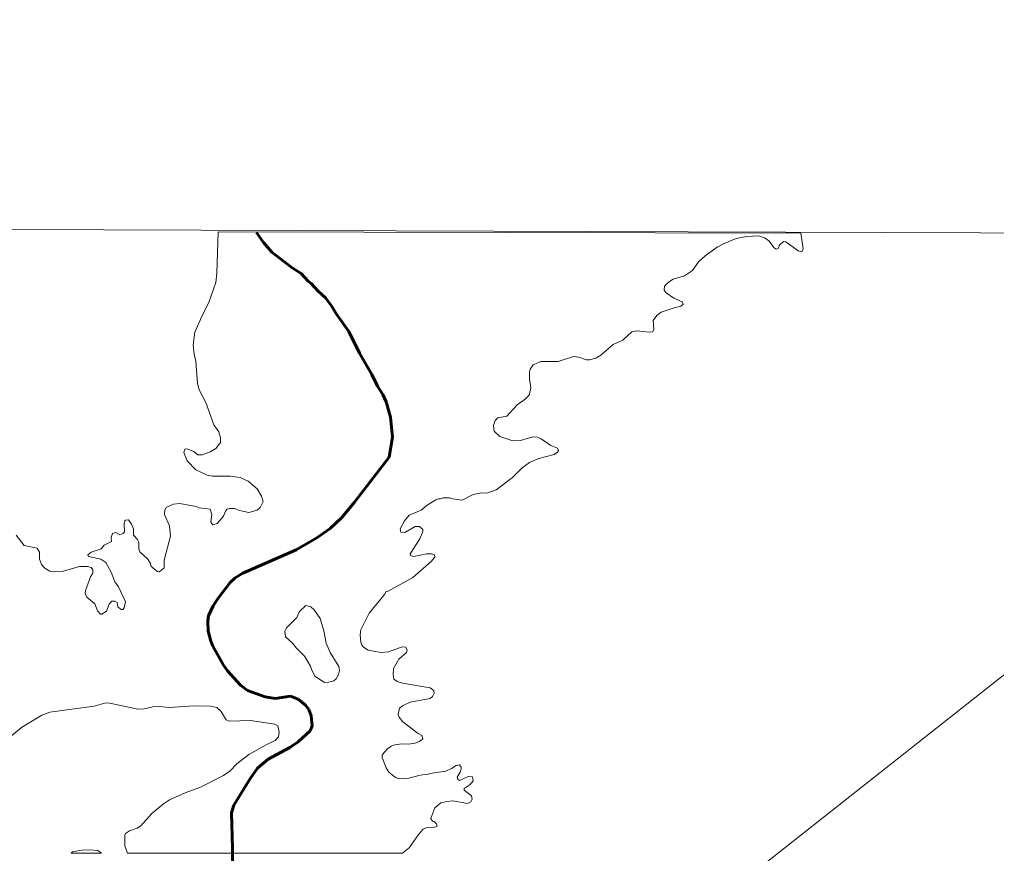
# Model space of a CAD drawing. Extents: x 553962 to 842807, y 8883888 to 9032388.
# Drawn here: x 798982 to 801153, y 9020386 to 9022239 of the extents above; entities that cross this region are included whole.
import ezdxf

# ---------------------------------------------------------------- set-up
doc = ezdxf.new("R2010")
doc.units = 0
doc.header["$LTSCALE"] = 200
doc.linetypes.add('LONG_DASH_SHORT_DASH', pattern=[9.9, 6, -1.2, 1.5, -1.2])
for name, color, linetype, lineweight in [('1', 7, 'Continuous', 13), ('25', 7, 'Continuous', 13), ('7', 7, 'Continuous', 90), ('8', 7, 'Continuous', 13)]:
    doc.layers.add(name, color=color, linetype=linetype, lineweight=lineweight)

msp = doc.modelspace()

# ---------------------------------------------------------------- linework, layer by layer
at = {"layer": '1'}
msp.add_lwpolyline([(798519, 9021774.4), (808477.6, 9021740.4), (813975.9, 9021714.1), (821154.8, 9021670)], dxfattribs=at)
at = {"layer": '25'}
for p, q in [((800718.3, 9021764.9), (799423.5, 9021767.7)), ((799096.5, 9020387.2), (799164.3, 9020387.2))]:
    msp.add_line(p, q, dxfattribs=at)
for points in [[(799423.5, 9021767.7), (799420.4, 9021676), (799418.2, 9021655.3), (799403.1, 9021610.4), (799390.1, 9021586.2), (799371.6, 9021544.3), (799367.9, 9021516.6), (799369.8, 9021495.4), (799374.1, 9021480.2), (799377.4, 9021430.5), (799381, 9021416.7), (799396.2, 9021388.2), (799413.9, 9021339.1), (799424.7, 9021323.3), (799428.6, 9021309.5), (799428.6, 9021299.8), (799418, 9021285.9), (799405.7, 9021278.6), (799387.6, 9021272.3), (799378.4, 9021272.3), (799369.4, 9021279.2), (799353.8, 9021285.3), (799349.7, 9021284.4), (799346.9, 9021277.1), (799354.9, 9021258.9), (799373.7, 9021238.6), (799399.2, 9021226.9), (799411.2, 9021225), (799450.2, 9021224.5), (799472.1, 9021222), (799490, 9021213.3), (799510.1, 9021196.6), (799519.8, 9021180.6), (799523.7, 9021168.7), (799517, 9021154.7), (799509.8, 9021149.3), (799491.7, 9021143.7), (799470.7, 9021148.6), (799459.6, 9021153), (799448.7, 9021153.2), (799443.7, 9021151), (799439.8, 9021146.9), (799435.3, 9021135.8), (799421.5, 9021119.7), (799412, 9021116.4), (799407.4, 9021122.7), (799409.1, 9021139.8), (799405.6, 9021151.5), (799381.1, 9021154), (799374.8, 9021157.1), (799338.2, 9021163.6), (799324.4, 9021162.2), (799308.2, 9021155.1), (799304.7, 9021150.1), (799304.1, 9021139.4), (799315.1, 9021114.5), (799317.7, 9021091.6), (799303.4, 9021038.4), (799303.4, 9021020.8), (799292.8, 9021012.1), (799288.7, 9021012.9), (799274.3, 9021024.1), (799273.2, 9021031), (799266.7, 9021041.2), (799249.6, 9021056.3), (799247.5, 9021063.5), (799247.2, 9021078.2), (799244, 9021084.2), (799235.6, 9021093.7), (799235.1, 9021107.5), (799231, 9021117.9), (799224.1, 9021127.4), (799217.8, 9021127.2), (799215.8, 9021125.2), (799214.4, 9021119.7), (799215.5, 9021100.7), (799212.3, 9021097.2), (799205.1, 9021094.6), (799195.2, 9021099.6), (799188.9, 9021097.2), (799185.4, 9021088.1), (799186.1, 9021079.3), (799170.3, 9021071.7), (799163.4, 9021063.3), (799141.5, 9021055.7), (799134.1, 9021049.6), (799135.3, 9021046.2), (799162.4, 9021040.2), (799174.2, 9021033.2), (799185.4, 9021011.1), (799193.9, 9020989.7), (799202.3, 9020978.6), (799217.2, 9020945.5), (799214.6, 9020932.5), (799211.6, 9020928.4), (799208.2, 9020928.3), (799200.8, 9020934.4), (799199, 9020944.1), (799193.8, 9020947.2), (799187.4, 9020946.8), (799187.4, 9020946.8)], [(799423.5, 9021767.7), (799420.4, 9021676), (799418.2, 9021655.3), (799403.1, 9021610.4), (799390.1, 9021586.2), (799371.6, 9021544.3), (799367.9, 9021516.6), (799369.8, 9021495.4), (799374.1, 9021480.2), (799377.4, 9021430.5), (799381, 9021416.7), (799396.2, 9021388.2), (799413.9, 9021339.1), (799424.7, 9021323.3), (799428.6, 9021309.5), (799428.6, 9021299.8), (799418, 9021285.9), (799405.7, 9021278.6), (799387.6, 9021272.3), (799378.4, 9021272.3), (799369.4, 9021279.2), (799353.8, 9021285.3), (799349.7, 9021284.4), (799346.9, 9021277.1), (799354.9, 9021258.9), (799373.7, 9021238.6), (799399.2, 9021226.9), (799411.2, 9021225), (799450.2, 9021224.5), (799472.1, 9021222), (799490, 9021213.3), (799510.1, 9021196.6), (799519.8, 9021180.6), (799523.7, 9021168.7), (799517, 9021154.7), (799509.8, 9021149.3), (799491.7, 9021143.7), (799470.7, 9021148.6), (799459.6, 9021153), (799448.7, 9021153.2), (799443.7, 9021151), (799439.8, 9021146.9), (799435.3, 9021135.8), (799421.5, 9021119.7), (799412, 9021116.4), (799407.4, 9021122.7), (799409.1, 9021139.8), (799405.6, 9021151.5), (799381.1, 9021154), (799374.8, 9021157.1), (799338.2, 9021163.6), (799324.4, 9021162.2), (799308.2, 9021155.1), (799304.7, 9021150.1), (799304.1, 9021139.4), (799315.1, 9021114.5), (799317.7, 9021091.6), (799303.4, 9021038.4), (799303.4, 9021020.8), (799292.8, 9021012.1), (799288.7, 9021012.9), (799274.3, 9021024.1), (799273.2, 9021031), (799266.7, 9021041.2), (799249.6, 9021056.3), (799247.5, 9021063.5), (799247.2, 9021078.2), (799244, 9021084.2), (799235.6, 9021093.7), (799235.1, 9021107.5), (799231, 9021117.9), (799224.1, 9021127.4), (799217.8, 9021127.2), (799215.8, 9021125.2), (799214.4, 9021119.7), (799215.5, 9021100.7), (799212.3, 9021097.2), (799205.1, 9021094.6), (799195.2, 9021099.6), (799188.9, 9021097.2), (799185.4, 9021088.1), (799186.1, 9021079.3), (799170.3, 9021071.7), (799163.4, 9021063.3), (799141.5, 9021055.7), (799134.1, 9021049.6), (799135.3, 9021046.2), (799162.4, 9021040.2), (799174.2, 9021033.2), (799185.4, 9021011.1), (799193.9, 9020989.7), (799202.3, 9020978.6), (799217.2, 9020945.5), (799214.6, 9020932.5), (799211.6, 9020928.4), (799208.2, 9020928.3), (799200.8, 9020934.4), (799199, 9020944.1), (799193.8, 9020947.2), (799187.4, 9020946.8)], [(799871.6, 9021085.1), (799871.6, 9021085.1), (799878, 9021101.8), (799878.2, 9021106), (799870.7, 9021112.5), (799861, 9021112.5), (799838.5, 9021099.8), (799829.6, 9021100), (799828.1, 9021107.3), (799837.6, 9021125.3), (799848, 9021138), (799874.6, 9021148.8), (799888.2, 9021160.1), (799907.2, 9021172.2), (799913.2, 9021174.3), (799917.8, 9021174.2), (799923.8, 9021176.7), (799937.9, 9021176.7), (799944.8, 9021174.2), (799965.4, 9021171.3), (799990, 9021183.7), (800008.8, 9021188), (800020.5, 9021186.9), (800041.3, 9021194.1), (800077.6, 9021221.9), (800099.2, 9021242.9), (800115.2, 9021254.8), (800135.9, 9021263.6), (800170.5, 9021272.7), (800177.4, 9021278.3), (800179.4, 9021281.8), (800177.4, 9021287), (800162.7, 9021292.8), (800141.1, 9021307.7), (800133.3, 9021311.4), (800123, 9021312.3), (800095.3, 9021304.1), (800078, 9021303.4), (800049.5, 9021312.9), (800037.1, 9021324.7), (800035, 9021337.6), (800038.7, 9021348.6), (800044.9, 9021354), (800064.6, 9021358.1), (800087.7, 9021383.2), (800105.5, 9021395.7), (800114.7, 9021404.9), (800118.5, 9021420.8), (800115.6, 9021440.9), (800115.4, 9021456.5), (800116.7, 9021462.1), (800123.2, 9021472), (800140.2, 9021479.8), (800179.2, 9021479.6), (800212.9, 9021490.2), (800225.2, 9021488.8), (800242.3, 9021482.8), (800248.8, 9021482.8), (800262.6, 9021487), (800274.1, 9021493.2), (800301.1, 9021517.4), (800322.7, 9021527.2), (800342.8, 9021545.5), (800353.8, 9021547.5), (800381.6, 9021544.3), (800389.1, 9021545.5), (800391.7, 9021550.2), (800390.4, 9021570.2), (800398.6, 9021581.4), (800407.9, 9021588.7), (800436.8, 9021598.9), (800451.6, 9021602.1), (800456.9, 9021606.9), (800454.5, 9021611.8), (800436, 9021620.1), (800418.9, 9021632), (800414.6, 9021638.1), (800415.5, 9021646.9), (800424.1, 9021656), (800434.5, 9021662.5), (800459.8, 9021669.6), (800477.5, 9021681.9), (800491.2, 9021700.6), (800506, 9021714.1), (800532.4, 9021733.8), (800548, 9021742), (800574.7, 9021752.8), (800598, 9021757.4), (800624.7, 9021758.7), (800639.2, 9021753.7), (800647.4, 9021747.7), (800658.9, 9021731.7), (800663.6, 9021728.7), (800667.9, 9021730.3), (800670.6, 9021738.2), (800680.1, 9021746.1), (800685.3, 9021745.3), (800712.7, 9021725.2), (800720.2, 9021723.2), (800723.7, 9021729.7), (800718.3, 9021764.9)], [(799871.6, 9021085.1), (799871.6, 9021085.1), (799878, 9021101.8), (799878.2, 9021106), (799870.7, 9021112.5), (799861, 9021112.5), (799838.5, 9021099.8), (799829.6, 9021100), (799828.1, 9021107.3), (799837.6, 9021125.3), (799848, 9021138), (799874.6, 9021148.8), (799888.2, 9021160.1), (799907.2, 9021172.2), (799913.2, 9021174.3), (799917.8, 9021174.2), (799923.8, 9021176.7), (799937.9, 9021176.7), (799944.8, 9021174.2), (799965.4, 9021171.3), (799990, 9021183.7), (800008.8, 9021188), (800020.5, 9021186.9), (800041.3, 9021194.1), (800077.6, 9021221.9), (800099.2, 9021242.9), (800115.2, 9021254.8), (800135.9, 9021263.6), (800170.5, 9021272.7), (800177.4, 9021278.3), (800179.4, 9021281.8), (800177.4, 9021287), (800162.7, 9021292.8), (800141.1, 9021307.7), (800133.3, 9021311.4), (800123, 9021312.3), (800095.3, 9021304.1), (800078, 9021303.4), (800049.5, 9021312.9), (800037.1, 9021324.7), (800035, 9021337.6), (800038.7, 9021348.6), (800044.9, 9021354), (800064.6, 9021358.1), (800087.7, 9021383.2), (800105.5, 9021395.7), (800114.7, 9021404.9), (800118.5, 9021420.8), (800115.6, 9021440.9), (800115.4, 9021456.5), (800116.7, 9021462.1), (800123.2, 9021472), (800140.2, 9021479.8), (800179.2, 9021479.6), (800212.9, 9021490.2), (800225.2, 9021488.8), (800242.3, 9021482.8), (800248.8, 9021482.8), (800262.6, 9021487), (800274.1, 9021493.2), (800301.1, 9021517.4), (800322.7, 9021527.2), (800342.8, 9021545.5), (800353.8, 9021547.5), (800381.6, 9021544.3), (800389.1, 9021545.5), (800391.7, 9021550.2), (800390.4, 9021570.2), (800398.6, 9021581.4), (800407.9, 9021588.7), (800436.8, 9021598.9), (800451.6, 9021602.1), (800456.9, 9021606.9), (800454.5, 9021611.8), (800436, 9021620.1), (800418.9, 9021632), (800414.6, 9021638.1), (800415.5, 9021646.9), (800424.1, 9021656), (800434.5, 9021662.5), (800459.8, 9021669.6), (800477.5, 9021681.9), (800491.2, 9021700.6), (800506, 9021714.1), (800532.4, 9021733.8), (800548, 9021742), (800574.7, 9021752.8), (800598, 9021757.4), (800624.7, 9021758.7), (800639.2, 9021753.7), (800647.4, 9021747.7), (800658.9, 9021731.7), (800663.6, 9021728.7), (800667.9, 9021730.3), (800670.6, 9021738.2), (800680.1, 9021746.1), (800685.3, 9021745.3), (800712.7, 9021725.2), (800720.2, 9021723.2), (800723.7, 9021729.7), (800718.3, 9021764.9)], [(799187.4, 9020946.8), (799181.3, 9020940.5), (799175.2, 9020924.5), (799165.2, 9020918.2), (799162.3, 9020918), (799155.4, 9020925.5), (799149.3, 9020941.3), (799131.3, 9020956), (799128.1, 9020964), (799128.6, 9020970.6), (799140, 9021001.2), (799144.8, 9021009), (799144.8, 9021016.8), (799141.5, 9021021.7), (799132.8, 9021024.1), (799115.6, 9021023.7), (799076.6, 9021012.7), (799059.4, 9021012), (799049.2, 9021013.3), (799038.2, 9021020), (799030.8, 9021028.5), (799026.5, 9021040.1), (799026.3, 9021055.7), (799021.3, 9021064.8), (798992.6, 9021070.8), (798974.9, 9021093.7)], [(799187.4, 9020946.8), (799181.3, 9020940.5), (799175.2, 9020924.5), (799165.2, 9020918.2), (799162.3, 9020918), (799155.4, 9020925.5), (799149.3, 9020941.3), (799131.3, 9020956), (799128.1, 9020964), (799128.6, 9020970.6), (799140, 9021001.2), (799144.8, 9021009), (799144.8, 9021016.8), (799141.5, 9021021.7), (799132.8, 9021024.1), (799115.6, 9021023.7), (799076.6, 9021012.7), (799059.4, 9021012), (799049.2, 9021013.3), (799038.2, 9021020), (799030.8, 9021028.5), (799026.5, 9021040.1), (799026.3, 9021055.7), (799021.3, 9021064.8), (798992.6, 9021070.8), (798974.9, 9021093.7)], [(799833.3, 9020387.2), (799848.2, 9020399.1), (799868.8, 9020428.8), (799879.1, 9020440.7), (799886.9, 9020443.9), (799904.2, 9020444.5), (799910, 9020447.2), (799908.8, 9020452.5), (799903.3, 9020457.3), (799899.9, 9020458.2), (799896.2, 9020464), (799905.3, 9020487.6), (799918.2, 9020498.6), (799931.4, 9020502), (799945.7, 9020503.6), (799977.5, 9020497.1), (799985.2, 9020501.2), (799987.6, 9020507.2), (799986.2, 9020514.5), (799970, 9020527), (799970.5, 9020530.9), (799983.3, 9020539.7), (799990.2, 9020548.1), (799988.3, 9020556.9), (799979, 9020557.4), (799959.8, 9020548.3), (799955.7, 9020551.3), (799954.4, 9020555.9), (799961.5, 9020566.7), (799963.8, 9020574.4), (799963.4, 9020578.4), (799960.1, 9020583.5), (799952.2, 9020582), (799942, 9020574.9), (799929.2, 9020569.5), (799894, 9020564), (799890.8, 9020562.4), (799872.7, 9020560.6), (799846.9, 9020553.8), (799826.6, 9020552.3), (799817.9, 9020554.8), (799803, 9020567.3), (799797, 9020576.6), (799788.2, 9020599.8), (799788.1, 9020605.8), (799799.6, 9020619.2), (799808.2, 9020625.1), (799816, 9020627.9), (799831.4, 9020630), (799846.5, 9020629.1), (799860.5, 9020631.3), (799870.9, 9020635), (799878, 9020640.9), (799876.1, 9020648.6), (799867.7, 9020652.7), (799833.8, 9020679), (799825.7, 9020689.5), (799823.8, 9020695.3), (799826.6, 9020708.9), (799834.8, 9020715.4), (799850.2, 9020722.6), (799894.3, 9020730.8), (799899.7, 9020734.9), (799903.5, 9020742.4), (799903.1, 9020748.1), (799894.7, 9020754.1), (799832.8, 9020764.5), (799821.6, 9020768.2), (799813.6, 9020773.8), (799812.3, 9020783.8), (799813.2, 9020797.6), (799825.3, 9020817.8), (799841.7, 9020832.8), (799843.7, 9020838.4), (799840.4, 9020844.7), (799832.7, 9020845.6), (799801.7, 9020834.5), (799784.8, 9020833), (799756.7, 9020838.2), (799746.4, 9020845.1), (799742.7, 9020849.5), (799740.6, 9020855.5), (799739.2, 9020872.3), (799740.7, 9020883.5), (799758.7, 9020920.3), (799793.1, 9020961.8), (799796.6, 9020968.6), (799800.9, 9020969.4), (799856.2, 9020999.5), (799897, 9021035.1), (799904.8, 9021044.9), (799904.2, 9021049.6), (799897.7, 9021052.4), (799886.5, 9021052.2), (799858.4, 9021046.4), (799850.8, 9021048.6), (799849.9, 9021052.4), (799871.6, 9021085.1)], [(799833.3, 9020387.2), (799848.2, 9020399.1), (799868.8, 9020428.8), (799879.1, 9020440.7), (799886.9, 9020443.9), (799904.2, 9020444.5), (799910, 9020447.2), (799908.8, 9020452.5), (799903.3, 9020457.3), (799899.9, 9020458.2), (799896.2, 9020464), (799905.3, 9020487.6), (799918.2, 9020498.6), (799931.4, 9020502), (799945.7, 9020503.6), (799977.5, 9020497.1), (799985.2, 9020501.2), (799987.6, 9020507.2), (799986.2, 9020514.5), (799970, 9020527), (799970.5, 9020530.9), (799983.3, 9020539.7), (799990.2, 9020548.1), (799988.3, 9020556.9), (799979, 9020557.4), (799959.8, 9020548.3), (799955.7, 9020551.3), (799954.4, 9020555.9), (799961.5, 9020566.7), (799963.8, 9020574.4), (799963.4, 9020578.4), (799960.1, 9020583.5), (799952.2, 9020582), (799942, 9020574.9), (799929.2, 9020569.5), (799894, 9020564), (799890.8, 9020562.4), (799872.7, 9020560.6), (799846.9, 9020553.8), (799826.6, 9020552.3), (799817.9, 9020554.8), (799803, 9020567.3), (799797, 9020576.6), (799788.2, 9020599.8), (799788.1, 9020605.8), (799799.6, 9020619.2), (799808.2, 9020625.1), (799816, 9020627.9), (799831.4, 9020630), (799846.5, 9020629.1), (799860.5, 9020631.3), (799870.9, 9020635), (799878, 9020640.9), (799876.1, 9020648.6), (799867.7, 9020652.7), (799833.8, 9020679), (799825.7, 9020689.5), (799823.8, 9020695.3), (799826.6, 9020708.9), (799834.8, 9020715.4), (799850.2, 9020722.6), (799894.3, 9020730.8), (799899.7, 9020734.9), (799903.5, 9020742.4), (799903.1, 9020748.1), (799894.7, 9020754.1), (799832.8, 9020764.5), (799821.6, 9020768.2), (799813.6, 9020773.8), (799812.3, 9020783.8), (799813.2, 9020797.6), (799825.3, 9020817.8), (799841.7, 9020832.8), (799843.7, 9020838.4), (799840.4, 9020844.7), (799832.7, 9020845.6), (799801.7, 9020834.5), (799784.8, 9020833), (799756.7, 9020838.2), (799746.4, 9020845.1), (799742.7, 9020849.5), (799740.6, 9020855.5), (799739.2, 9020872.3), (799740.7, 9020883.5), (799758.7, 9020920.3), (799793.1, 9020961.8), (799796.6, 9020968.6), (799800.9, 9020969.4), (799856.2, 9020999.5), (799897, 9021035.1), (799904.8, 9021044.9), (799904.2, 9021049.6), (799897.7, 9021052.4), (799886.5, 9021052.2), (799858.4, 9021046.4), (799850.8, 9021048.6), (799849.9, 9021052.4), (799871.6, 9021085.1)], [(798955.3, 9020640.1), (798986.3, 9020666.1), (799031.9, 9020693.6), (799049.4, 9020700.1), (799148, 9020713.7), (799174, 9020721.2), (799182.6, 9020720.6), (799245.3, 9020707), (799259.1, 9020708.1), (799278.1, 9020712.2), (799292.4, 9020712.6), (799316.2, 9020710.4), (799368.5, 9020714.1), (799406.6, 9020713.5), (799420.8, 9020710.7), (799429.7, 9020702.8), (799441.3, 9020683.2), (799448, 9020680.4), (799495.6, 9020681.5), (799549.4, 9020673.5), (799555.9, 9020670), (799558.7, 9020655.7), (799557.7, 9020645.4), (799549.8, 9020637.3), (799530.2, 9020628.1), (799491.7, 9020606.5), (799464.7, 9020585.7), (799449.1, 9020569.3)], [(798955.3, 9020640.1), (798986.3, 9020666.1), (799031.9, 9020693.6), (799049.4, 9020700.1), (799148, 9020713.7), (799174, 9020721.2), (799182.6, 9020720.6), (799245.3, 9020707), (799259.1, 9020708.1), (799278.1, 9020712.2), (799292.4, 9020712.6), (799316.2, 9020710.4), (799368.5, 9020714.1), (799406.6, 9020713.5), (799420.8, 9020710.7), (799429.7, 9020702.8), (799441.3, 9020683.2), (799448, 9020680.4), (799495.6, 9020681.5), (799549.4, 9020673.5), (799555.9, 9020670), (799558.7, 9020655.7), (799557.7, 9020645.4), (799549.8, 9020637.3), (799530.2, 9020628.1), (799491.7, 9020606.5), (799464.7, 9020585.7), (799449.1, 9020569.3)], [(799449.1, 9020569.3), (799435.7, 9020559.6), (799384.5, 9020534), (799349.9, 9020521.1), (799315.2, 9020505.4), (799302.3, 9020497), (799276, 9020475), (799251.3, 9020447.7), (799243.6, 9020442.6), (799226.2, 9020436.8), (799217.6, 9020430.5), (799215.9, 9020427.2), (799215.9, 9020403.2), (799222.1, 9020387.2), (799833.3, 9020387.2)], [(799449.1, 9020569.3), (799435.7, 9020559.6), (799384.5, 9020534), (799349.9, 9020521.1), (799315.2, 9020505.4), (799302.3, 9020497), (799276, 9020475), (799251.3, 9020447.7), (799243.6, 9020442.6), (799226.2, 9020436.8), (799217.6, 9020430.5), (799215.9, 9020427.2), (799215.9, 9020403.2), (799222.1, 9020387.2)], [(799164.3, 9020387.2), (799155.8, 9020392.7), (799137.6, 9020394.4), (799120.3, 9020394), (799099.6, 9020390.3), (799096.5, 9020387.2)], [(799164.3, 9020387.2), (799155.8, 9020392.7), (799137.6, 9020394.4), (799120.3, 9020394), (799099.6, 9020390.3), (799096.5, 9020387.2)]]:
    msp.add_lwpolyline(points, dxfattribs=at)
msp.add_lwpolyline([(799672.5, 9020832.6), (799691.7, 9020801.9), (799693, 9020793.2), (799691, 9020783.9), (799685.4, 9020774.2), (799680.2, 9020770.3), (799668.6, 9020767.1), (799660.1, 9020766.6), (799638.5, 9020780.5), (799630.8, 9020795.5), (799628.8, 9020802.8), (799615.4, 9020824.6), (799597.2, 9020842.8), (799588.7, 9020853.6), (799573, 9020868), (799571.5, 9020880.6), (799575.4, 9020887.7), (799598.1, 9020910.4), (799604.3, 9020924), (799618, 9020937.6), (799629.6, 9020934.7), (799636.6, 9020927.7), (799650, 9020908.7), (799658, 9020881), (799663.6, 9020853.3)], close=True, dxfattribs=at)
msp.add_lwpolyline([(799672.5, 9020832.6), (799691.7, 9020801.9), (799693, 9020793.2), (799691, 9020783.9), (799685.4, 9020774.2), (799680.2, 9020770.3), (799668.6, 9020767.1), (799660.1, 9020766.6), (799638.5, 9020780.5), (799630.8, 9020795.5), (799628.8, 9020802.8), (799615.4, 9020824.6), (799597.2, 9020842.8), (799588.7, 9020853.6), (799573, 9020868), (799571.5, 9020880.6), (799575.4, 9020887.7), (799598.1, 9020910.4), (799604.3, 9020924), (799618, 9020937.6), (799629.6, 9020934.7), (799636.6, 9020927.7), (799650, 9020908.7), (799658, 9020881), (799663.6, 9020853.3)], close=True, dxfattribs=at)
at = {"layer": '7', "linetype": 'LONG_DASH_SHORT_DASH', "lineweight": 60}
msp.add_lwpolyline([(799508.7, 9021766.3), (799523.9, 9021743.8), (799542.7, 9021722.2), (799587.7, 9021687.3), (799607.8, 9021675), (799623.2, 9021658), (799630.5, 9021652.8), (799645.9, 9021635.9), (799662.3, 9021621.2), (799675.7, 9021603.1), (799686.3, 9021584.9), (799713.5, 9021546.4), (799737.5, 9021498), (799764.8, 9021450.8), (799777.5, 9021424.5), (799789.4, 9021406.3), (799796.8, 9021390.1), (799806.7, 9021355.7), (799811, 9021311.7), (799803.2, 9021267.1), (799726.6, 9021166.9), (799698, 9021133.1), (799672.5, 9021108.2), (799642.6, 9021087.7), (799596.8, 9021061.3), (799478.3, 9021009.4), (799461.5, 9020998.8), (799450.4, 9020988.2), (799423.2, 9020953.6), (799412.2, 9020936.8), (799402.2, 9020914.3), (799400.3, 9020903.1), (799401.4, 9020880.6), (799407, 9020858.1), (799411.7, 9020846.9), (799435.1, 9020804.5), (799444.2, 9020792.4), (799472.9, 9020760.6), (799488.8, 9020748.5), (799528.1, 9020734.7), (799550.5, 9020731), (799584.2, 9020736.2), (799601.1, 9020729), (799617.9, 9020715.9), (799625.1, 9020706.6), (799629.9, 9020692.5), (799632.7, 9020670), (799627.9, 9020658.8), (799600.9, 9020634.2), (799583, 9020622), (799534.5, 9020596.1), (799510.8, 9020575.8), (799493.9, 9020551.6), (799458.2, 9020493.6), (799452.8, 9020476.7), (799455.4, 9020398.1), (799455, 9020364.3)], dxfattribs=at)
at = {"layer": '8'}
msp.add_lwpolyline([(803316.1, 9023852), (802567.5, 9021885.9), (800134.5, 9019966.6), (798871.2, 9018421.8), (798777.6, 9016221.7), (799900.5, 9015145), (801342.8, 9014888.7), (801898.1, 9014931.4), (803316.1, 9013974.7), (805421.5, 9012944.8), (806357.3, 9012663.9)], dxfattribs=at)

doc.saveas('drawing.dxf')
